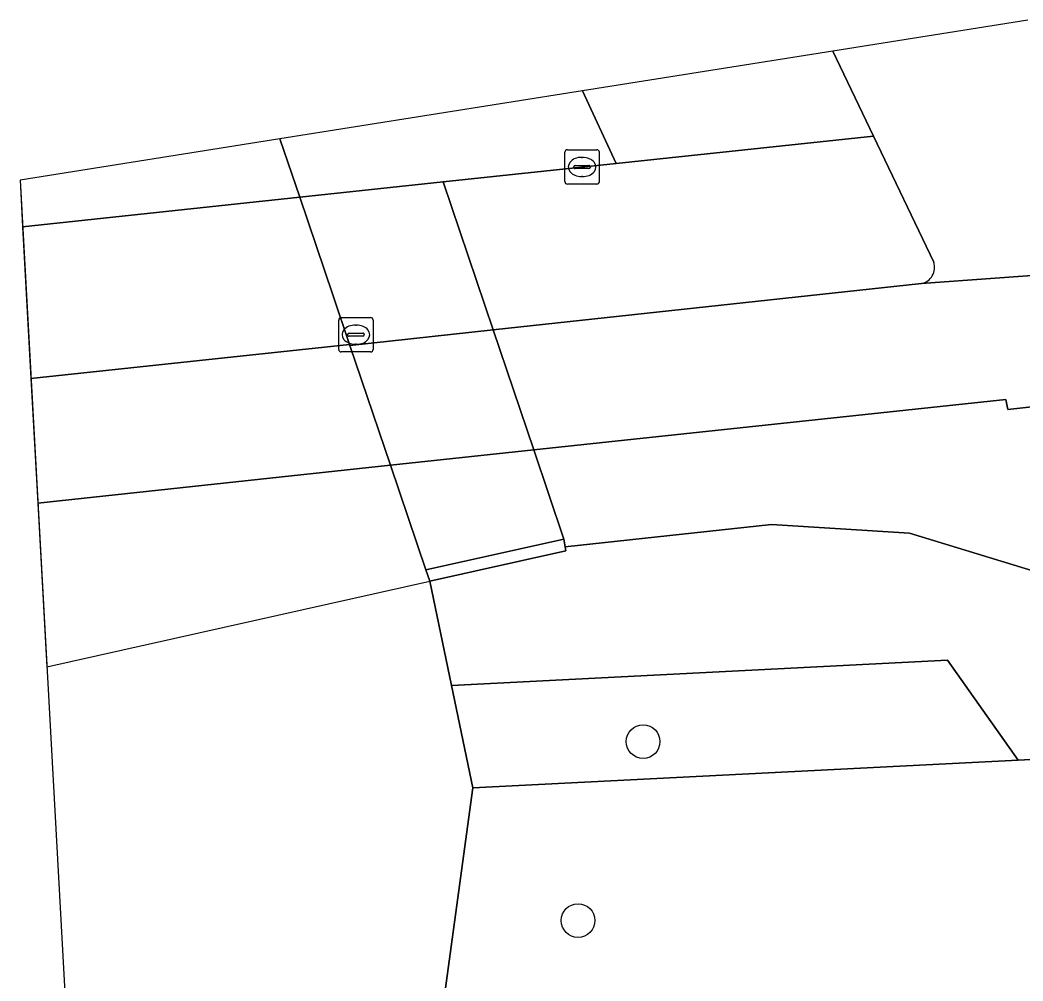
# Model space of a CAD drawing. Extents: x 161772 to 163126, y 383092 to 383917.
# Drawn here: x 161772.39 to 161801.52, y 383657 to 383684.9 of the extents above; entities that cross this region are included whole.
import ezdxf

# ---------------------------------------------------------------- set-up
doc = ezdxf.new("R2010")
doc.units = 0
for name, color, linetype in [('IMGEO_Boom', 7, 'Continuous'), ('IMGEO_Dek', 7, 'Continuous'), ('IMGEO_Erf', 7, 'Continuous'), ('IMGEO_Fietspad_gesloten', 7, 'Continuous'), ('IMGEO_Groenvoorziening', 7, 'Continuous'), ('IMGEO_Hek', 7, 'Continuous'), ('IMGEO_Kolk', 7, 'Continuous'), ('IMGEO_Muur', 7, 'Continuous'), ('IMGEO_Rijbaan_lokaal_open', 7, 'Continuous'), ('IMGEO_Verkeerseiland_open', 7, 'Continuous'), ('IMGEO_Voetpad_open', 7, 'Continuous'), ('IMGEO_Waterloop', 7, 'Continuous')]:
    doc.layers.add(name, color=color, linetype=linetype)

msp = doc.modelspace()

# ---------------------------------------------------------------- linework, layer by layer
at = {"layer": 'IMGEO_Boom'}
for centre in [(161790.493, 383663.948), (161788.602, 383658.751)]:
    msp.add_circle(centre, 0.489, dxfattribs=at)
at = {"layer": 'IMGEO_Dek'}
msp.add_lwpolyline([(161772.394, 383680.25), (161773.173, 383666.119), (161773.173, 383666.119), (161784.297, 383668.606), (161784.185, 383668.936), (161783.155, 383671.972), (161781.975, 383675.454), (161781.966, 383675.478), (161781.476, 383676.923), (161780.516, 383679.754), (161779.941, 383681.449)], close=True, dxfattribs=at)
at = {"layer": 'IMGEO_Erf'}
msp.add_lwpolyline([(161790.74, 383617.443), (161793.739, 383617.542), (161817.043, 383618.945), (161819.392, 383619.142), (161819.224, 383627.364), (161818.345, 383635.055), (161817.563, 383647.33), (161817.174, 383651.488), (161816.883, 383654.604), (161817.278, 383654.613), (161813.346, 383663.539), (161812.505, 383663.981), (161801.383, 383663.413), (161785.549, 383662.605), (161783.973, 383651.118), (161784.415, 383631.687), (161785.139, 383620.256), (161784.85, 383616.411)], dxfattribs=at)
at = {"layer": 'IMGEO_Fietspad_gesloten'}
for points in [[(161801.667, 383684.9), (161796.004, 383684.001), (161797.187, 383681.528), (161798.939, 383677.866)], [(161805.497, 383677.886), (161804.999, 383677.718), (161798.575, 383677.248), (161786.136, 383675.904), (161787.314, 383672.417), (161801.032, 383673.884), (161801.088, 383673.587), (161804.594, 383673.974)], [(161798.575, 383677.248), (161804.999, 383677.718), (161805.497, 383677.886)]]:
    msp.add_lwpolyline(points, dxfattribs=at)
for points in [[(161781.975, 383675.454), (161783.155, 383671.972), (161787.314, 383672.417), (161786.136, 383675.904)], [(161772.91, 383670.876), (161783.155, 383671.972), (161781.975, 383675.454), (161781.966, 383675.478), (161772.711, 383674.492)]]:
    msp.add_lwpolyline(points, close=True, dxfattribs=at)
msp.add_arc((161798.474, 383677.724), 0.486, 282.0047, 16.9994, dxfattribs=at)
at = {"layer": 'IMGEO_Groenvoorziening'}
for points in [[(161784.931, 383665.577), (161799.336, 383666.313), (161801.383, 383663.413), (161812.505, 383663.981), (161804.949, 383667.947), (161798.234, 383670.003), (161794.219, 383670.256), (161788.23, 383669.603), (161788.252, 383669.49), (161784.297, 383668.606)], [(161784.931, 383665.577), (161785.549, 383662.605), (161801.383, 383663.413), (161799.336, 383666.313)]]:
    msp.add_lwpolyline(points, close=True, dxfattribs=at)
at = {"layer": 'IMGEO_Hek'}
msp.add_lwpolyline([(161773.173, 383666.119), (161773.173, 383666.119), (161784.297, 383668.606)], dxfattribs=at)
at = {"layer": 'IMGEO_Kolk'}
for p, q in [((161788.219, 383680.208), (161788.219, 383681.06)), ((161788.294, 383681.134), (161789.146, 383681.134)), ((161789.22, 383681.06), (161789.22, 383680.208)), ((161788.707, 383680.914), (161788.732, 383680.914)), ((161788.478, 383680.628), (161788.478, 383680.64)), ((161788.916, 383680.591), (161788.518, 383680.591)), ((161788.521, 383680.677), (161788.919, 383680.677)), ((161788.962, 383680.64), (161788.962, 383680.628)), ((161788.73, 383680.354), (161788.705, 383680.354)), ((161789.146, 383680.134), (161788.294, 383680.134)), ((161781.65, 383675.338), (161781.65, 383676.19)), ((161781.725, 383676.264), (161782.577, 383676.264)), ((161782.651, 383676.19), (161782.651, 383675.338)), ((161781.909, 383675.758), (161781.909, 383675.77)), ((161781.952, 383675.807), (161782.35, 383675.807)), ((161782.138, 383676.044), (161782.163, 383676.044)), ((161782.393, 383675.77), (161782.393, 383675.758)), ((161782.347, 383675.721), (161781.949, 383675.721)), ((161782.161, 383675.484), (161782.136, 383675.484)), ((161782.577, 383675.264), (161781.725, 383675.264))]:
    msp.add_line(p, q, dxfattribs=at)
for points in [[(161788.219, 383680.208), (161788.219, 383681.06)], [(161788.294, 383681.134), (161789.146, 383681.134)], [(161789.22, 383681.06), (161789.22, 383680.208)], [(161789.146, 383680.134), (161788.294, 383680.134)], [(161781.65, 383675.338), (161781.65, 383676.19)], [(161781.725, 383676.264), (161782.577, 383676.264)], [(161782.651, 383676.19), (161782.651, 383675.338)], [(161782.577, 383675.264), (161781.725, 383675.264)]]:
    msp.add_lwpolyline(points, dxfattribs=at)
for centre, radius, start, end in [((161788.296, 383681.058), 0.0765, 91.552, 178.448), ((161788.296, 383681.058), 0.0765, 91.552, 178.448), ((161789.144, 383681.058), 0.0765, 1.552, 88.448), ((161789.144, 383681.058), 0.0765, 1.552, 88.448), ((161788.518, 383680.637), 0.0403, 85.8775, 175.7526), ((161788.515, 383680.627), 0.0366, 178.938, 274.7102), ((161788.919, 383680.634), 0.043, 264.8664, 352.4533), ((161788.923, 383680.639), 0.0386, 1.7309, 96.639), ((161788.296, 383680.21), 0.0765, 181.552, 268.448), ((161788.296, 383680.21), 0.0765, 181.552, 268.448), ((161789.144, 383680.21), 0.0765, 271.552, 358.448), ((161789.144, 383680.21), 0.0765, 271.552, 358.448), ((161781.727, 383676.188), 0.0765, 91.552, 178.448), ((161781.727, 383676.188), 0.0765, 91.552, 178.448), ((161782.575, 383676.188), 0.0765, 1.552, 88.448), ((161782.575, 383676.188), 0.0765, 1.552, 88.448), ((161781.949, 383675.767), 0.0403, 85.8775, 175.7526), ((161782.354, 383675.769), 0.0386, 1.7309, 96.639), ((161781.946, 383675.757), 0.0366, 178.938, 274.7102), ((161782.35, 383675.764), 0.043, 264.8664, 352.4533), ((161781.727, 383675.34), 0.0765, 181.552, 268.448), ((161781.727, 383675.34), 0.0765, 181.552, 268.448), ((161782.575, 383675.34), 0.0765, 271.552, 358.448), ((161782.575, 383675.34), 0.0765, 271.552, 358.448)]:
    msp.add_arc(centre, radius, start, end, dxfattribs=at)
for centre, major_axis, ratio, start_param, end_param in [((161788.706, 383680.634), (-0.387, 0.002), 0.722429, 4.712389, 7.853982), ((161788.731, 383680.634), (-0.39, 0.002), 0.717154, 1.570796, 4.712389), ((161782.137, 383675.764), (-0.387, 0.002), 0.722429, 4.712389, 7.853982), ((161782.162, 383675.764), (-0.39, 0.002), 0.717154, 1.570796, 4.712389)]:
    msp.add_ellipse(centre, major_axis=major_axis, ratio=ratio, start_param=start_param, end_param=end_param, dxfattribs=at)
at = {"layer": 'IMGEO_Muur'}
msp.add_lwpolyline([(161788.252, 383669.49), (161788.23, 383669.603), (161788.188, 383669.828), (161784.185, 383668.936), (161784.297, 383668.606)], close=True, dxfattribs=at)
at = {"layer": 'IMGEO_Rijbaan_lokaal_open'}
for points in [[(161796.004, 383684.001), (161788.727, 383682.845), (161789.71, 383680.732), (161797.187, 383681.528)], [(161788.727, 383682.845), (161779.941, 383681.449), (161780.516, 383679.754), (161784.685, 383680.198), (161789.71, 383680.732)], [(161772.394, 383680.25), (161772.468, 383678.898), (161772.469, 383678.898), (161780.516, 383679.754), (161779.941, 383681.449)]]:
    msp.add_lwpolyline(points, close=True, dxfattribs=at)
at = {"layer": 'IMGEO_Verkeerseiland_open'}
for points in [[(161797.187, 383681.528), (161789.71, 383680.732)], [(161798.939, 383677.866), (161797.187, 383681.528)], [(161789.71, 383680.732), (161784.685, 383680.198)], [(161784.685, 383680.198), (161786.136, 383675.904)], [(161786.136, 383675.904), (161798.575, 383677.248)]]:
    msp.add_lwpolyline(points, dxfattribs=at)
for points in [[(161780.516, 383679.754), (161781.476, 383676.923), (161781.975, 383675.454), (161786.136, 383675.904), (161784.685, 383680.198)], [(161772.711, 383674.492), (161781.966, 383675.478), (161781.476, 383676.923), (161780.516, 383679.754), (161772.469, 383678.898), (161772.468, 383678.898)]]:
    msp.add_lwpolyline(points, close=True, dxfattribs=at)
msp.add_arc((161798.474, 383677.724), 0.486, 282.0047, 16.9994, dxfattribs=at)
at = {"layer": 'IMGEO_Voetpad_open'}
msp.add_lwpolyline([(161804.594, 383673.974), (161801.088, 383673.587), (161801.032, 383673.884), (161787.314, 383672.417), (161788.188, 383669.828), (161788.23, 383669.603), (161794.219, 383670.256), (161798.234, 383670.003), (161804.949, 383667.947), (161812.505, 383663.981), (161813.346, 383663.539), (161818.958, 383665.769)], dxfattribs=at)
for points in [[(161783.155, 383671.972), (161784.185, 383668.936), (161788.188, 383669.828), (161787.314, 383672.417)], [(161773.173, 383666.119), (161773.173, 383666.119), (161784.297, 383668.606), (161784.185, 383668.936), (161783.155, 383671.972), (161772.91, 383670.876)]]:
    msp.add_lwpolyline(points, close=True, dxfattribs=at)
at = {"layer": 'IMGEO_Waterloop'}
msp.add_lwpolyline([(161784.85, 383616.411), (161785.139, 383620.256), (161784.415, 383631.687), (161783.973, 383651.118), (161785.549, 383662.605), (161784.931, 383665.577), (161784.297, 383668.606), (161784.185, 383668.936), (161783.155, 383671.972), (161781.975, 383675.454), (161781.476, 383676.923), (161780.516, 383679.754), (161779.941, 383681.449), (161772.394, 383680.25), (161775.352, 383626.562), (161775.868, 383605.176)], dxfattribs=at)

doc.saveas('drawing.dxf')
